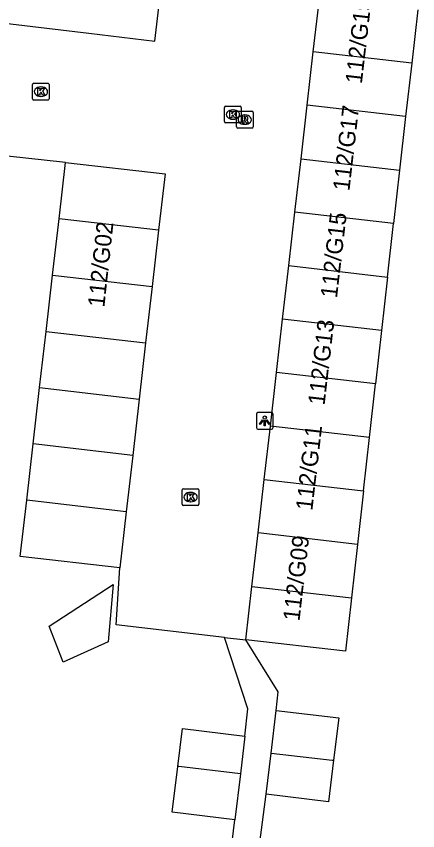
# Model space of a CAD drawing. Extents: x 162026 to 163499, y 387297 to 388169.
# Drawn here: x 162240.89 to 162264.94, y 387893.15 to 387941.9 of the extents above; entities that cross this region are included whole.
import ezdxf

# ---------------------------------------------------------------- set-up
doc = ezdxf.new("R2010")
doc.units = 0
for name, color, linetype in [('IMGEO_Kolk', 7, 'Continuous'), ('IMGEO_Lichtpunt', 7, 'Continuous'), ('IMGEO_Pand', 7, 'Continuous'), ('IMGEO_Pand_nummerreeks', 7, 'Continuous'), ('IMGEO_Rijbaan_lokaal_open', 7, 'Continuous'), ('IMGEO_Rioolput', 7, 'Continuous'), ('IMGEO_Voetpad_open', 7, 'Continuous')]:
    doc.layers.add(name, color=color, linetype=linetype)

msp = doc.modelspace()

# ---------------------------------------------------------------- linework, layer by layer
at = {"layer": 'IMGEO_Kolk'}
for p, q in [((162241.866, 387936.965), (162241.866, 387937.817)), ((162241.941, 387937.891), (162242.793, 387937.891)), ((162242.354, 387937.671), (162242.379, 387937.671)), ((162242.867, 387937.817), (162242.867, 387936.965)), ((162242.793, 387936.891), (162241.941, 387936.891)), ((162242.377, 387937.111), (162242.352, 387937.111)), ((162253.371, 387935.597), (162253.371, 387936.449)), ((162253.446, 387936.523), (162254.298, 387936.523)), ((162253.859, 387936.303), (162253.884, 387936.303)), ((162254.372, 387936.449), (162254.372, 387935.597)), ((162253.882, 387935.743), (162253.857, 387935.743)), ((162254.298, 387935.523), (162253.446, 387935.523)), ((162250.837, 387912.701), (162250.837, 387913.553)), ((162250.912, 387913.627), (162251.764, 387913.627)), ((162251.325, 387913.407), (162251.35, 387913.407)), ((162251.838, 387913.553), (162251.838, 387912.701)), ((162251.348, 387912.847), (162251.323, 387912.847)), ((162251.764, 387912.627), (162250.912, 387912.627))]:
    msp.add_line(p, q, dxfattribs=at)
for points in [[(162241.866, 387936.965), (162241.866, 387937.817)], [(162241.941, 387937.891), (162242.793, 387937.891)], [(162242.867, 387937.817), (162242.867, 387936.965)], [(162242.187, 387937.591), (162242.31, 387937.591), (162242.31, 387937.44), (162242.44, 387937.591), (162242.604, 387937.591), (162242.458, 387937.44), (162242.611, 387937.191), (162242.459, 387937.191), (162242.374, 387937.355), (162242.31, 387937.288), (162242.31, 387937.191), (162242.187, 387937.191), (162242.187, 387937.591)], [(162242.793, 387936.891), (162241.941, 387936.891)], [(162253.371, 387935.597), (162253.371, 387936.449)], [(162253.446, 387936.523), (162254.298, 387936.523)], [(162253.692, 387936.223), (162253.815, 387936.223), (162253.815, 387936.072), (162253.945, 387936.223), (162254.109, 387936.223), (162253.963, 387936.072), (162254.116, 387935.823), (162253.964, 387935.823), (162253.879, 387935.987), (162253.815, 387935.92), (162253.815, 387935.823), (162253.692, 387935.823), (162253.692, 387936.223)], [(162254.372, 387936.449), (162254.372, 387935.597)], [(162254.298, 387935.523), (162253.446, 387935.523)], [(162250.837, 387912.701), (162250.837, 387913.553)], [(162250.912, 387913.627), (162251.764, 387913.627)], [(162251.158, 387913.327), (162251.281, 387913.327), (162251.281, 387913.176), (162251.411, 387913.327), (162251.575, 387913.327), (162251.429, 387913.176), (162251.582, 387912.927), (162251.43, 387912.927), (162251.345, 387913.091), (162251.281, 387913.024), (162251.281, 387912.927), (162251.158, 387912.927), (162251.158, 387913.327)], [(162251.838, 387913.553), (162251.838, 387912.701)], [(162251.764, 387912.627), (162250.912, 387912.627)]]:
    msp.add_lwpolyline(points, dxfattribs=at)
for centre, start, end in [((162241.943, 387937.815), 91.552, 178.448), ((162241.943, 387937.815), 91.552, 178.448), ((162242.791, 387937.815), 1.552, 88.448), ((162242.791, 387937.815), 1.552, 88.448), ((162241.943, 387936.967), 181.552, 268.448), ((162241.943, 387936.967), 181.552, 268.448), ((162242.791, 387936.967), 271.552, 358.448), ((162242.791, 387936.967), 271.552, 358.448), ((162253.448, 387936.447), 91.552, 178.448), ((162253.448, 387936.447), 91.552, 178.448), ((162254.296, 387936.447), 1.552, 88.448), ((162254.296, 387936.447), 1.552, 88.448), ((162253.448, 387935.599), 181.552, 268.448), ((162253.448, 387935.599), 181.552, 268.448), ((162254.296, 387935.599), 271.552, 358.448), ((162254.296, 387935.599), 271.552, 358.448), ((162250.914, 387913.551), 91.552, 178.448), ((162250.914, 387913.551), 91.552, 178.448), ((162251.762, 387913.551), 1.552, 88.448), ((162251.762, 387913.551), 1.552, 88.448), ((162250.914, 387912.703), 181.552, 268.448), ((162250.914, 387912.703), 181.552, 268.448), ((162251.762, 387912.703), 271.552, 358.448), ((162251.762, 387912.703), 271.552, 358.448)]:
    msp.add_arc(centre, 0.0765, start, end, dxfattribs=at)
for centre, major_axis, ratio, start_param, end_param in [((162242.353, 387937.391), (-0.387, 0.002), 0.722429, 4.712389, 7.853982), ((162242.378, 387937.391), (-0.39, 0.002), 0.717154, 1.570796, 4.712389), ((162253.858, 387936.023), (-0.387, 0.002), 0.722429, 4.712389, 7.853982), ((162253.883, 387936.023), (-0.39, 0.002), 0.717154, 1.570796, 4.712389), ((162251.324, 387913.127), (-0.387, 0.002), 0.722429, 4.712389, 7.853982), ((162251.349, 387913.127), (-0.39, 0.002), 0.717154, 1.570796, 4.712389)]:
    msp.add_ellipse(centre, major_axis=major_axis, ratio=ratio, start_param=start_param, end_param=end_param, dxfattribs=at)
at = {"layer": 'IMGEO_Lichtpunt'}
for p, q in [((162256.179, 387918.183), (162255.371, 387918.183)), ((162256.179, 387918.183), (162255.371, 387918.183)), ((162255.277, 387918.088), (162255.277, 387917.281)), ((162255.277, 387918.088), (162255.277, 387917.281)), ((162256.273, 387917.281), (162256.273, 387918.088)), ((162256.273, 387917.281), (162256.273, 387918.088)), ((162255.371, 387917.187), (162256.179, 387917.187)), ((162255.371, 387917.187), (162256.179, 387917.187))]:
    msp.add_line(p, q, dxfattribs=at)
for points in [[(162255.651, 387917.752), (162255.69, 387917.724), (162255.502, 387917.462), (162255.464, 387917.489), (162255.651, 387917.752)], [(162255.753, 387917.704), (162255.8, 387917.704), (162255.8, 387917.382), (162255.753, 387917.382), (162255.753, 387917.704)], [(162255.863, 387917.724), (162255.901, 387917.751), (162256.088, 387917.489), (162256.049, 387917.461), (162255.863, 387917.724)]]:
    msp.add_lwpolyline(points, dxfattribs=at)
msp.add_circle((162255.776, 387917.886), 0.0994, dxfattribs=at)
for centre, start, end in [((162255.371, 387918.088), 90, 180), ((162255.371, 387918.088), 90, 180), ((162256.179, 387918.088), 0, 90), ((162256.179, 387918.088), 0, 90), ((162255.371, 387917.281), 180, 270), ((162255.371, 387917.281), 180, 270), ((162256.179, 387917.281), 270, 0), ((162256.179, 387917.281), 270, 360)]:
    msp.add_arc(centre, 0.0946, start, end, dxfattribs=at)
at = {"layer": 'IMGEO_Pand'}
for points in [[(162258.688, 387939.776), (162259.056, 387942.976)], [(162264.943, 387942.299), (162264.582, 387939.099)], [(162258.32, 387936.576), (162258.688, 387939.776)], [(162264.582, 387939.099), (162258.688, 387939.776)], [(162264.582, 387939.099), (162264.22, 387935.898)], [(162257.952, 387933.377), (162258.32, 387936.576)], [(162264.22, 387935.898), (162258.32, 387936.576)], [(162264.22, 387935.898), (162263.859, 387932.698)], [(162257.584, 387930.177), (162257.952, 387933.377)], [(162257.952, 387933.377), (162263.859, 387932.698)], [(162243.458, 387929.783), (162243.847, 387933.152)], [(162243.847, 387933.152), (162249.81, 387932.464), (162249.421, 387929.095)], [(162263.859, 387932.698), (162263.498, 387929.497)], [(162257.217, 387926.977), (162257.584, 387930.177)], [(162263.498, 387929.497), (162257.584, 387930.177)], [(162243.07, 387926.414), (162243.458, 387929.783)], [(162249.421, 387929.095), (162243.458, 387929.783)], [(162263.136, 387926.297), (162263.498, 387929.497)], [(162249.421, 387929.095), (162249.033, 387925.726)], [(162256.849, 387923.778), (162257.217, 387926.977)], [(162257.217, 387926.977), (162263.136, 387926.297)], [(162242.681, 387923.045), (162243.07, 387926.414)], [(162243.07, 387926.414), (162249.033, 387925.726)], [(162263.136, 387926.297), (162262.775, 387923.096)], [(162249.033, 387925.726), (162248.644, 387922.358)], [(162256.481, 387920.578), (162256.849, 387923.778)], [(162262.775, 387923.096), (162256.849, 387923.778)], [(162242.293, 387919.677), (162242.681, 387923.045)], [(162242.681, 387923.045), (162248.644, 387922.358)], [(162262.775, 387923.096), (162262.414, 387919.896)], [(162248.644, 387922.358), (162248.256, 387918.989)], [(162256.113, 387917.378), (162256.481, 387920.578)], [(162262.414, 387919.896), (162256.481, 387920.578)], [(162241.904, 387916.308), (162242.293, 387919.677)], [(162242.293, 387919.677), (162248.256, 387918.989)], [(162262.052, 387916.695), (162262.414, 387919.896)], [(162248.256, 387918.989), (162247.867, 387915.62)], [(162255.745, 387914.178), (162256.113, 387917.378)], [(162262.052, 387916.695), (162256.113, 387917.378)], [(162261.691, 387913.495), (162262.052, 387916.695)], [(162241.516, 387912.939), (162241.904, 387916.308)], [(162247.867, 387915.62), (162241.904, 387916.308)], [(162247.867, 387915.62), (162247.479, 387912.251)], [(162255.378, 387910.978), (162255.745, 387914.178)], [(162255.745, 387914.178), (162261.691, 387913.495)], [(162261.691, 387913.495), (162261.329, 387910.294)], [(162247.09, 387908.882), (162241.127, 387909.57), (162241.516, 387912.939)], [(162247.479, 387912.251), (162241.516, 387912.939)], [(162247.479, 387912.251), (162247.09, 387908.882)], [(162255.01, 387907.779), (162255.378, 387910.978)], [(162261.329, 387910.294), (162255.378, 387910.978)], [(162261.329, 387910.294), (162260.968, 387907.094)], [(162246.694, 387907.897), (162246.391, 387904.461), (162243.711, 387903.25), (162242.868, 387905.39), (162246.694, 387907.897)], [(162254.642, 387904.579), (162255.01, 387907.779)], [(162255.01, 387907.779), (162260.968, 387907.094)], [(162260.968, 387907.094), (162260.608, 387903.905), (162254.642, 387904.579)], [(162256.154, 387897.796), (162256.463, 387900.354)], [(162256.463, 387900.354), (162260.209, 387899.902), (162259.904, 387897.369)], [(162250.569, 387897.001), (162250.843, 387899.274), (162254.59, 387898.821)], [(162254.59, 387898.821), (162254.318, 387896.566)], [(162255.858, 387895.34), (162256.154, 387897.796)], [(162256.154, 387897.796), (162259.825, 387897.379), (162259.904, 387897.369)], [(162259.904, 387897.369), (162259.604, 387894.888), (162255.858, 387895.34)], [(162253.985, 387893.807), (162250.238, 387894.259), (162250.569, 387897.001)], [(162254.318, 387896.566), (162250.633, 387896.995), (162250.569, 387897.001)], [(162254.318, 387896.566), (162253.985, 387893.807)]]:
    msp.add_lwpolyline(points, dxfattribs=at)
at = {"layer": 'IMGEO_Rijbaan_lokaal_open'}
for points in [[(162230.797, 387942.603), (162245.241, 387940.89), (162249.184, 387940.423), (162249.731, 387944.997), (162250.767, 387953.668)], [(162243.847, 387933.152), (162225.162, 387935.191), (162222.631, 387934.077)], [(162253.364, 387904.725), (162246.867, 387905.469), (162247.09, 387908.882)], [(162253.364, 387904.725), (162254.642, 387904.579)]]:
    msp.add_lwpolyline(points, dxfattribs=at)
at = {"layer": 'IMGEO_Rioolput'}
for p, q in [((162254.156, 387936.216), (162255.008, 387936.216)), ((162254.081, 387935.29), (162254.081, 387936.142)), ((162254.569, 387935.996), (162254.594, 387935.996)), ((162255.082, 387936.142), (162255.082, 387935.29)), ((162254.592, 387935.436), (162254.567, 387935.436)), ((162255.008, 387935.216), (162254.156, 387935.216))]:
    msp.add_line(p, q, dxfattribs=at)
for points in [[(162254.156, 387936.216), (162255.008, 387936.216)], [(162254.081, 387935.29), (162254.081, 387936.142)], [(162254.67, 387935.914), (162254.418, 387935.916), (162254.418, 387935.516)], [(162254.596, 387935.835), (162254.542, 387935.835), (162254.542, 387935.754)], [(162254.542, 387935.754), (162254.594, 387935.754)], [(162255.082, 387936.142), (162255.082, 387935.29)], [(162254.418, 387935.516), (162254.542, 387935.516), (162254.542, 387935.678), (162254.553, 387935.678)], [(162254.6, 387935.649), (162254.671, 387935.516), (162254.811, 387935.516), (162254.746, 387935.642)], [(162255.008, 387935.216), (162254.156, 387935.216)]]:
    msp.add_lwpolyline(points, dxfattribs=at)
for centre, radius, start, end in [((162254.158, 387936.14), 0.0765, 91.552, 178.448), ((162254.158, 387936.14), 0.0765, 91.552, 178.448), ((162255.006, 387936.14), 0.0765, 1.552, 88.448), ((162255.006, 387936.14), 0.0765, 1.552, 88.448), ((162254.578, 387935.943), 0.19, 274.7715, 282.9687), ((162254.602, 387935.739), 0.0964, 77.0061, 93.1865), ((162254.616, 387935.796), 0.0378, 276.6634, 79.6772), ((162254.669, 387935.804), 0.109, 350.3612, 89.416), ((162254.667, 387935.804), 0.112, 277.5842, 350.9817), ((162254.158, 387935.292), 0.0765, 181.552, 268.448), ((162254.158, 387935.292), 0.0765, 181.552, 268.448), ((162254.552, 387935.625), 0.0533, 26.0293, 88.6989), ((162254.651, 387935.589), 0.108, 29.5134, 73.7905), ((162255.006, 387935.292), 0.0765, 271.552, 358.448), ((162255.006, 387935.292), 0.0765, 271.552, 358.448)]:
    msp.add_arc(centre, radius, start, end, dxfattribs=at)
for centre, major_axis, ratio, start_param, end_param in [((162254.568, 387935.716), (-0.387, 0.002), 0.722429, 4.712389, 7.853982), ((162254.593, 387935.716), (-0.39, 0.002), 0.717154, 1.570796, 4.712389)]:
    msp.add_ellipse(centre, major_axis=major_axis, ratio=ratio, start_param=start_param, end_param=end_param, dxfattribs=at)
at = {"layer": 'IMGEO_Voetpad_open'}
for points in [[(162254.59, 387898.821), (162254.771, 387900.44), (162253.364, 387904.725)], [(162256.463, 387900.354), (162256.582, 387901.461), (162254.642, 387904.579)], [(162254.82, 387887.429), (162255.858, 387895.34)], [(162253.073, 387886.246), (162253.985, 387893.807)]]:
    msp.add_lwpolyline(points, dxfattribs=at)

# ---------------------------------------------------------------- texts
at = {"layer": 'IMGEO_Pand_nummerreeks'}
for s, rotation, p in [('112/G19', 83.3752, (162261.593, 387937.828)), ('112/G17', 83.3752, (162260.848, 387931.417)), ('112/G15', 83.3752, (162260.103, 387925.003)), ('112/G02', 83.8114, (162246.166, 387924.45)), ('112/G13', 83.3752, (162259.359, 387918.589)), ('112/G11', 83.3752, (162258.626, 387912.284)), ('112/G09', 83.3752, (162257.858, 387905.667))]:
    msp.add_text(s, height=1, rotation=rotation, dxfattribs=at).set_placement(p)

doc.saveas('drawing.dxf')
